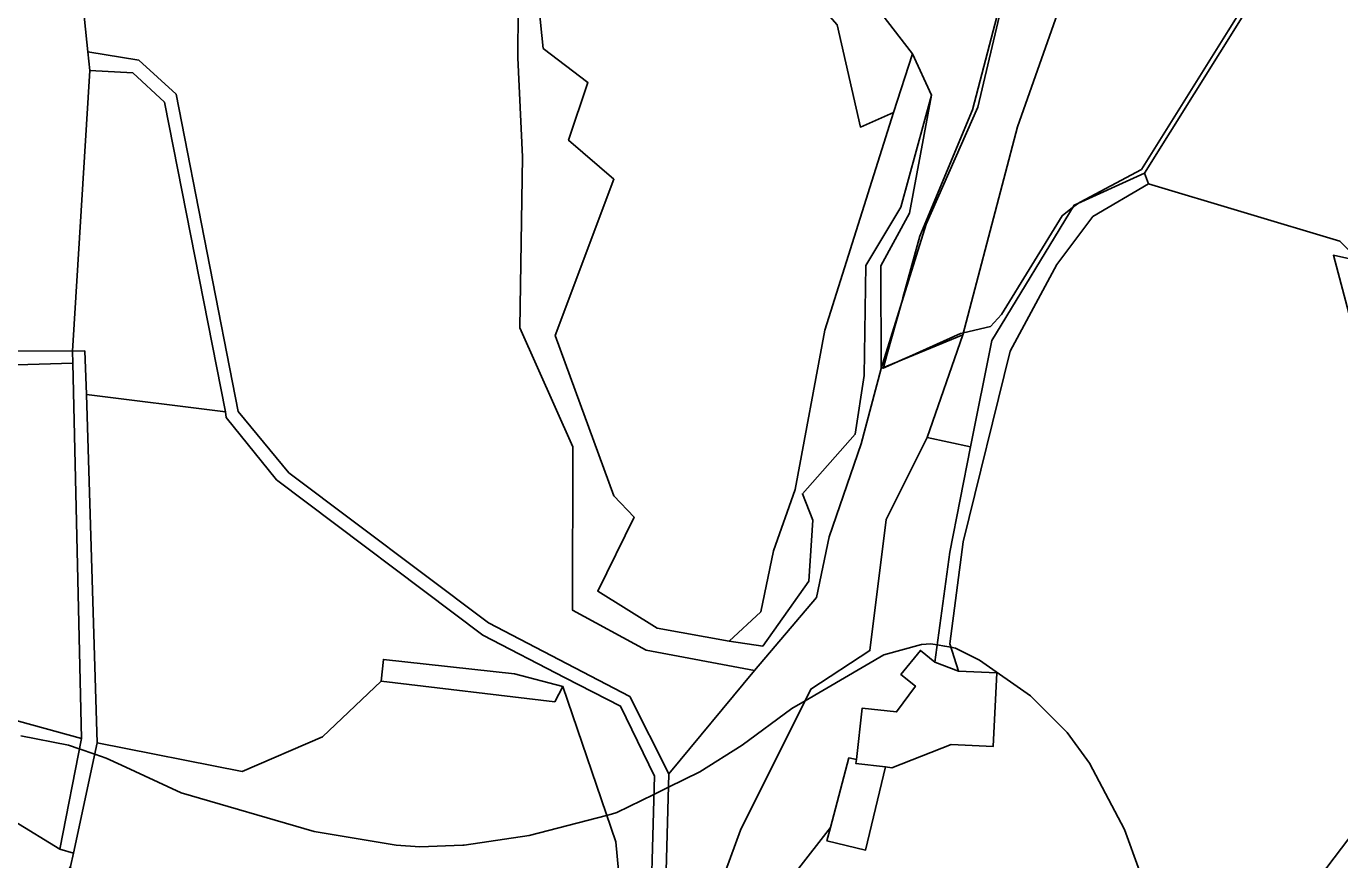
# Model space of a CAD drawing. Extents: x -477304 to -465429, y -1159113 to -1149210.
# Drawn here: x -471915.2 to -471587.8, y -1153206.6 to -1152998.9 of the extents above; entities that cross this region are included whole.
import ezdxf

# ---------------------------------------------------------------- set-up
doc = ezdxf.new("R2010")
doc.units = 0
for name, color, linetype in [('BPEJ_s', 7, 'Continuous'), ('ostatni_s', 7, 'Continuous'), ('PUPFL_s', 7, 'Continuous'), ('trav_porost_s', 7, 'Continuous'), ('zahrada_s', 7, 'Continuous')]:
    doc.layers.add(name, color=color, linetype=linetype)

msp = doc.modelspace()

# ---------------------------------------------------------------- linework, layer by layer
at = {"layer": 'BPEJ_s'}
for points in [[(-471668.94, -1152979.77), (-471674.21, -1153000), (-471679.35, -1153019.73), (-471692.53, -1153051.19), (-471696.7, -1153066.52), (-471697.08, -1153067.89), (-471700.61, -1153080.52), (-471701.55, -1153083.89), (-471701.61, -1153084.09), (-471698.78, -1153082.82), (-471696.83, -1153081.95), (-471695.08, -1153081.16), (-471682.33, -1153075.42), (-471681.64, -1153075.26), (-471674.89, -1153073.72), (-471672.13, -1153070.74), (-471657.04, -1153046.09), (-471654.44, -1153044.07), (-471653.21, -1153043.11), (-471652.52, -1153042.74), (-471637.27, -1153034.61), (-471615.62, -1153000), (-471579.03, -1152941.51)], [(-471698.78, -1153082.82), (-471696.83, -1153081.95), (-471695.08, -1153081.16), (-471682.33, -1153075.42), (-471681.64, -1153075.26), (-471674.89, -1153073.72), (-471672.13, -1153070.74), (-471657.04, -1153046.09), (-471654.44, -1153044.07), (-471653.21, -1153043.11), (-471652.52, -1153042.74), (-471637.27, -1153034.61), (-471615.62, -1153000), (-471579.03, -1152941.51)], [(-471668.94, -1152979.77), (-471674.21, -1153000), (-471679.35, -1153019.73), (-471692.53, -1153051.19), (-471696.7, -1153066.52), (-471697.08, -1153067.89), (-471700.61, -1153080.52), (-471701.55, -1153083.89), (-471701.61, -1153084.09), (-471698.78, -1153082.82)], [(-471916.56, -1153175.74), (-471904.66, -1153178.08), (-471901.99, -1153178.99), (-471898.16, -1153180.3), (-471895.31, -1153181.27), (-471891.5, -1153183.04), (-471876.6, -1153189.98), (-471843.44, -1153199.55), (-471823.04, -1153202.95), (-471817.09, -1153203.37), (-471806.43, -1153202.97), (-471806.03, -1153202.95), (-471789.88, -1153200.61), (-471770.56, -1153195.55), (-471769.32, -1153195.22), (-471767.99, -1153194.87), (-471758.79, -1153190.32), (-471755.14, -1153188.52), (-471747.37, -1153184.67), (-471736.74, -1153178.08), (-471724.41, -1153168.94), (-471721.09, -1153167), (-471701.46, -1153155.55), (-471692.11, -1153153), (-471689.77, -1153152.79), (-471688.16, -1153153.07), (-471686.28, -1153153.39), (-471684.75, -1153153.65), (-471683.6, -1153153.85), (-471677.65, -1153156.83), (-471664.9, -1153165.75), (-471655.76, -1153174.89)], [(-471637.78, -1153209.36), (-471641.52, -1153199.12), (-471650.23, -1153182.54), (-471655.76, -1153174.89), (-471664.9, -1153165.75), (-471677.65, -1153156.83), (-471683.6, -1153153.85), (-471684.75, -1153153.65), (-471686.28, -1153153.39), (-471688.16, -1153153.07), (-471689.77, -1153152.79), (-471692.11, -1153153), (-471701.46, -1153155.55), (-471721.09, -1153167), (-471724.41, -1153168.94), (-471736.74, -1153178.08), (-471747.37, -1153184.67), (-471755.14, -1153188.52), (-471758.79, -1153190.32), (-471767.99, -1153194.87), (-471769.32, -1153195.22), (-471770.56, -1153195.55), (-471789.88, -1153200.61), (-471806.03, -1153202.95), (-471806.43, -1153202.97), (-471817.09, -1153203.37), (-471823.04, -1153202.95), (-471843.44, -1153199.55), (-471876.6, -1153189.98), (-471891.5, -1153183.04)], [(-471655.76, -1153174.89), (-471650.23, -1153182.54), (-471641.52, -1153199.12), (-471637.78, -1153209.36), (-471629.41, -1153232.28), (-471623.88, -1153243.33), (-471618.9, -1153251.11), (-471615.16, -1153256.94), (-471602.83, -1153267.78), (-471593.7, -1153273.94), (-471588.75, -1153275.95), (-471538.65, -1153300.94)], [(-471891.5, -1153183.04), (-471895.31, -1153181.27), (-471898.16, -1153180.3), (-471901.99, -1153178.99), (-471904.66, -1153178.08), (-471916.56, -1153175.74)]]:
    msp.add_lwpolyline(points, dxfattribs=at)
at = {"layer": 'ostatni_s'}
msp.add_lwpolyline([(-471759.88, -1153230.47), (-471758.67, -1153185.78), (-471767.08, -1153168.33), (-471780.9, -1153161.25), (-471801.4, -1153150.67), (-471852.81, -1153111.92), (-471865.35, -1153096.36), (-471865.58, -1153094.97), (-471880.75, -1153017.82), (-471888.67, -1153010.48), (-471899.4, -1153009.9), (-471899.88, -1153005.23), (-471887.2, -1153007.28), (-471877.84, -1153015.8), (-471862.4, -1153094.85), (-471849.74, -1153110.19), (-471799.97, -1153147.55), (-471764.8, -1153165.89), (-471755.05, -1153185.18), (-471756.56, -1153239.62)], dxfattribs=at)
for points in [[(-471670.01, -1153079.81), (-471681.71, -1153127.39), (-471685.04, -1153152.77), (-471682.83, -1153159.58), (-471688.75, -1153157.38), (-471685, -1153129.94), (-471679.83, -1153103.66), (-471674.52, -1153077.19), (-471654.06, -1153043.44), (-471636.48, -1153035.49), (-471635.54, -1153038.18), (-471649.36, -1153046.27), (-471658.31, -1153058.26)], [(-472105.67, -1153062.26), (-472024.82, -1153079.62), (-471989.83, -1153079.73), (-471903.66, -1153079.88), (-471903.59, -1153082.83), (-471931.66, -1153083.65), (-472025.06, -1153084.11), (-472107.23, -1153065.78)], [(-471903.59, -1153082.83), (-471903.66, -1153079.88), (-471900.62, -1153079.79), (-471900.2, -1153090.63), (-471897.55, -1153177.49), (-471903.47, -1153204.94), (-471906.82, -1153203.98), (-471901.49, -1153176.39)], [(-471692.35, -1153154.44), (-471697.22, -1153160.41), (-471693.61, -1153163.35), (-471698.28, -1153169.79), (-471706.84, -1153168.81), (-471708.31, -1153181.63), (-471710.17, -1153181.25), (-471714.78, -1153198.6), (-471723.27, -1153209.43), (-471729.31, -1153219.55), (-471723.52, -1153223.16), (-471753.96, -1153245.07), (-471737.21, -1153199.24), (-471719.63, -1153164.08), (-471704.93, -1153154.5), (-471700.9, -1153121.77), (-471690.63, -1153101.37), (-471679.83, -1153103.66), (-471685, -1153129.94), (-471688.75, -1153157.38)], [(-471682.83, -1153159.58), (-471673.31, -1153160.03), (-471674.18, -1153178.39), (-471684.67, -1153177.89), (-471699.45, -1153183.68), (-471701.02, -1153183.5), (-471708.43, -1153182.65), (-471708.31, -1153181.63), (-471706.84, -1153168.81), (-471698.28, -1153169.79), (-471693.61, -1153163.35), (-471697.22, -1153160.41), (-471692.35, -1153154.44), (-471688.75, -1153157.38)], [(-471933.83, -1153207.33), (-471942.19, -1153198.49), (-471935.19, -1153181.89), (-471929.66, -1153190.01), (-471906.82, -1153203.98), (-471903.47, -1153204.94), (-471904.17, -1153208.29), (-471924.61, -1153248.62), (-471936.4, -1153244.35), (-471935.19, -1153240.58), (-471934.76, -1153240.59), (-471934.67, -1153237.83), (-471936.07, -1153237.78), (-471934.57, -1153235.96), (-471928.8, -1153238.21), (-471925.48, -1153238.81), (-471923.26, -1153226.47), (-471919.47, -1153226.9), (-471917.7, -1153217.13)]]:
    msp.add_lwpolyline(points, close=True, dxfattribs=at)
at = {"layer": 'PUPFL_s'}
for points in [[(-471622.26, -1152749.3), (-471611.95, -1152751.33), (-471642.63, -1152823.75), (-471643.52, -1152838.03), (-471645.23, -1152867.2), (-471653.81, -1152915.3), (-471644.61, -1152938.2), (-471654.18, -1152984.31), (-471668.18, -1153023.96), (-471681.77, -1153075.75), (-471702.14, -1153084.13), (-471690.95, -1153048.21), (-471678, -1153019.04), (-471668.43, -1152978.15), (-471663.81, -1152939.09), (-471669.58, -1152914), (-471652.96, -1152864.14), (-471657.59, -1152820.04)], [(-471668.18, -1153023.96), (-471654.18, -1152984.31), (-471644.61, -1152938.2), (-471653.81, -1152915.3), (-471645.23, -1152867.2), (-471643.52, -1152838.03), (-471489.99, -1152804.97), (-471482.73, -1152807.6), (-471488.6, -1152823.68), (-471536.43, -1152837.82), (-471537.02, -1152876.56), (-471636.48, -1153035.49), (-471654.06, -1153043.44), (-471674.52, -1153077.19), (-471679.83, -1153103.66), (-471690.63, -1153101.37), (-471681.77, -1153075.75)], [(-471540.08, -1152966.56), (-471556.58, -1153011.63), (-471566.21, -1153037.92), (-471576.97, -1153067.29), (-471582.77, -1153057.4), (-471587.85, -1153052.41), (-471635.54, -1153038.18), (-471636.48, -1153035.49), (-471537.02, -1152876.56), (-471536.43, -1152837.82), (-471488.6, -1152823.68), (-471506.22, -1152873.12), (-471521.83, -1152916.72), (-471527.58, -1152932.43)], [(-471720.9, -1152971.26), (-471694.34, -1153005.71), (-471699.1, -1153020.37), (-471707.29, -1153023.98), (-471713.08, -1152998.55), (-471728.3, -1152981.03), (-471735.73, -1152964.07), (-471752.12, -1152955.92), (-471744.89, -1152947.77), (-471730.65, -1152960.13)], [(-471899.88, -1153005.23), (-471899.4, -1153009.9), (-471903.66, -1153079.88), (-471989.83, -1153079.73), (-472020.35, -1152978.18), (-471902.43, -1152980.18)], [(-471731.66, -1153153.41), (-471740, -1153152.14), (-471732.16, -1153144.81), (-471729, -1153129.63), (-471723.61, -1153114.37), (-471716.15, -1153074.65), (-471699.1, -1153020.37), (-471694.34, -1153005.71), (-471689.55, -1153016.08), (-471697.23, -1153043.96), (-471705.95, -1153058.46), (-471706.37, -1153085.95), (-471708.61, -1153100.54), (-471721.75, -1153115.38), (-471719.14, -1153121.95), (-471720.2, -1153137.22)], [(-471900.2, -1153090.63), (-471900.62, -1153079.79), (-471903.66, -1153079.88), (-471899.4, -1153009.9), (-471888.67, -1153010.48), (-471880.75, -1153017.82), (-471865.58, -1153094.97)], [(-471582.77, -1153057.4), (-471576.97, -1153067.29), (-471565.77, -1153085.55), (-471552.7, -1153106.85), (-471532.83, -1153139.24), (-471568.97, -1153099.47), (-471582.54, -1153081.71), (-471589.4, -1153055.96)], [(-471700.9, -1153121.77), (-471704.93, -1153154.5), (-471719.63, -1153164.08), (-471737.21, -1153199.24), (-471753.96, -1153245.07), (-471754.21, -1153257.28), (-471756.53, -1153266.86), (-471762.74, -1153265.92), (-471760.54, -1153262.93), (-471756.56, -1153239.62), (-471755.05, -1153185.18), (-471733.72, -1153159.45), (-471718.23, -1153141.25), (-471715.09, -1153126.11), (-471707.13, -1153102.95), (-471702.14, -1153084.13), (-471681.77, -1153075.75), (-471690.63, -1153101.37)], [(-471929.62, -1153168.67), (-471931.66, -1153083.65), (-471903.59, -1153082.83), (-471901.49, -1153176.39)], [(-471801.4, -1153150.67), (-471780.9, -1153161.25), (-471767.08, -1153168.33), (-471758.67, -1153185.78), (-471759.88, -1153230.47), (-471763.4, -1153234.92), (-471765.1, -1153230.38), (-471765.46, -1153230.52), (-471765.66, -1153229.81), (-471768.31, -1153202.16), (-471781.47, -1153163.44), (-471793.53, -1153160.25), (-471826.19, -1153156.69), (-471826.76, -1153162.08), (-471841.4, -1153176.01), (-471861.4, -1153184.65), (-471897.55, -1153177.49), (-471900.2, -1153090.63), (-471865.58, -1153094.97), (-471865.35, -1153096.36), (-471852.81, -1153111.92)], [(-471783.49, -1153167.28), (-471826.76, -1153162.08), (-471826.19, -1153156.69), (-471793.53, -1153160.25), (-471781.47, -1153163.44)], [(-471929.62, -1153168.67), (-471901.49, -1153176.39), (-471906.82, -1153203.98), (-471929.66, -1153190.01), (-471935.19, -1153181.89)]]:
    msp.add_lwpolyline(points, close=True, dxfattribs=at)
for points in [[(-471668.43, -1152978.15), (-471678, -1153019.04), (-471690.95, -1153048.21), (-471702.14, -1153084.13), (-471702.25, -1153058.6), (-471695.09, -1153045.44), (-471689.55, -1153016.08), (-471694.34, -1153005.71), (-471720.9, -1152971.26)], [(-471792.55, -1152982.36), (-471792.72, -1153006.73), (-471791.5, -1153031.44), (-471792.17, -1153074.02), (-471779.02, -1153103.7), (-471779.04, -1153144.43), (-471760.67, -1153154.38), (-471733.72, -1153159.45), (-471755.05, -1153185.18), (-471764.8, -1153165.89), (-471799.97, -1153147.55), (-471849.74, -1153110.19), (-471862.4, -1153094.85), (-471877.84, -1153015.8), (-471887.2, -1153007.28), (-471899.88, -1153005.23), (-471902.43, -1152980.18)], [(-471788.57, -1152983.19), (-471786.42, -1153004.39), (-471775.21, -1153012.86), (-471780.04, -1153027.26), (-471768.75, -1153036.99), (-471783.38, -1153075.96), (-471768.76, -1153115.93), (-471763.71, -1153121.24), (-471772.77, -1153139.7), (-471757.93, -1153148.89), (-471740, -1153152.14), (-471731.66, -1153153.41), (-471720.2, -1153137.22), (-471719.14, -1153121.95), (-471721.75, -1153115.38), (-471708.61, -1153100.54), (-471706.37, -1153085.95), (-471705.95, -1153058.46), (-471697.23, -1153043.96), (-471689.55, -1153016.08), (-471695.09, -1153045.44), (-471702.25, -1153058.6), (-471702.14, -1153084.13), (-471707.13, -1153102.95), (-471715.09, -1153126.11), (-471718.23, -1153141.25), (-471733.72, -1153159.45), (-471760.67, -1153154.38), (-471779.04, -1153144.43), (-471779.02, -1153103.7), (-471792.17, -1153074.02), (-471791.5, -1153031.44), (-471792.72, -1153006.73), (-471792.55, -1152982.36)]]:
    msp.add_lwpolyline(points, dxfattribs=at)
at = {"layer": 'trav_porost_s'}
for points in [[(-471781.78, -1152965.4), (-471757.56, -1152937.28), (-471744.89, -1152947.77), (-471752.12, -1152955.92), (-471735.73, -1152964.07), (-471728.3, -1152981.03), (-471713.08, -1152998.55), (-471707.29, -1153023.98), (-471699.1, -1153020.37), (-471716.15, -1153074.65), (-471723.61, -1153114.37), (-471729, -1153129.63), (-471732.16, -1153144.81), (-471740, -1153152.14), (-471757.93, -1153148.89), (-471772.77, -1153139.7), (-471763.71, -1153121.24), (-471768.76, -1153115.93), (-471783.38, -1153075.96), (-471768.75, -1153036.99), (-471780.04, -1153027.26), (-471775.21, -1153012.86), (-471786.42, -1153004.39), (-471788.57, -1152983.19)], [(-471903.47, -1153204.94), (-471897.55, -1153177.49), (-471861.4, -1153184.65), (-471841.4, -1153176.01), (-471826.76, -1153162.08), (-471783.49, -1153167.28), (-471781.47, -1153163.44), (-471768.31, -1153202.16), (-471765.66, -1153229.81), (-471770.35, -1153230.51), (-471779.56, -1153225.63), (-471791.49, -1153224.44), (-471795.07, -1153231.52), (-471815.59, -1153230.76), (-471820.61, -1153235.9), (-471837.6, -1153229.38), (-471845.58, -1153240.98), (-471873.43, -1153227.03), (-471903.37, -1153214.25), (-471904.17, -1153208.29)]]:
    msp.add_lwpolyline(points, close=True, dxfattribs=at)
for points in [[(-471723.27, -1153209.43), (-471714.78, -1153198.6), (-471715.66, -1153201.92), (-471706.04, -1153204.22), (-471701.02, -1153183.5), (-471699.45, -1153183.68), (-471684.67, -1153177.89), (-471674.18, -1153178.39), (-471673.31, -1153160.03), (-471682.83, -1153159.58), (-471685.04, -1153152.77), (-471681.71, -1153127.39), (-471670.01, -1153079.81), (-471658.31, -1153058.26), (-471649.36, -1153046.27), (-471635.54, -1153038.18), (-471587.85, -1153052.41), (-471582.77, -1153057.4), (-471589.4, -1153055.96), (-471582.54, -1153081.71)], [(-471573.79, -1153489.04), (-471600.43, -1153472.68), (-471603.31, -1153472.83), (-471624.68, -1153453.77), (-471629.96, -1153438.07), (-471618.14, -1153447.79), (-471613.03, -1153441.57), (-471624.85, -1153431.86), (-471629.96, -1153438.07), (-471635.45, -1153433.1), (-471633.52, -1153430.97), (-471660.68, -1153390.36), (-471662.14, -1153388.18), (-471666.26, -1153383.35), (-471665.29, -1153381.16), (-471661.65, -1153372.95), (-471660.98, -1153365.44), (-471670.26, -1153364.73), (-471663.93, -1153351.01), (-471659.33, -1153341.37), (-471649.96, -1153312.01), (-471624.89, -1153261.51), (-471604.91, -1153226.81), (-471564.88, -1153174.09)], [(-471564.88, -1153174.09), (-471604.91, -1153226.81)]]:
    msp.add_lwpolyline(points, dxfattribs=at)
at = {"layer": 'zahrada_s'}
msp.add_lwpolyline([(-471708.43, -1153182.65), (-471701.02, -1153183.5), (-471706.04, -1153204.22), (-471715.66, -1153201.92), (-471714.78, -1153198.6), (-471710.17, -1153181.25), (-471708.31, -1153181.63)], close=True, dxfattribs=at)

doc.saveas('drawing.dxf')
